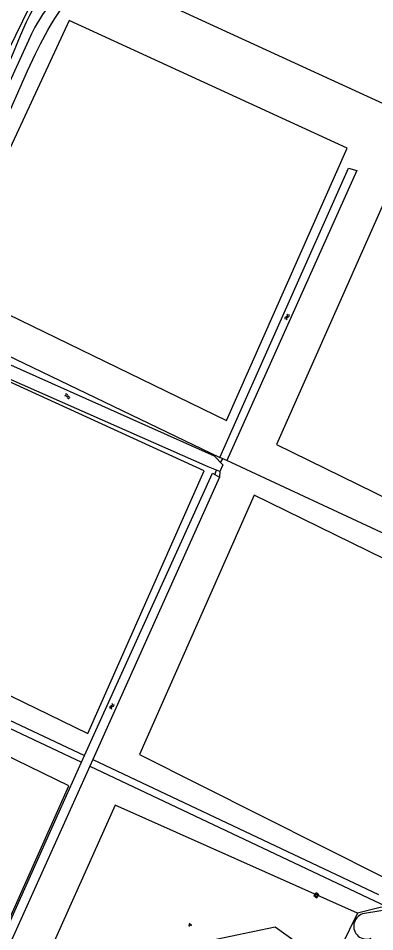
# Model space of a CAD drawing. Extents: x 133000 to 136000, y 400500 to 403500.
# Drawn here: x 133865.4 to 133961.7, y 401178.4 to 401425.1 of the extents above; entities that cross this region are included whole.
import ezdxf

# ---------------------------------------------------------------- set-up
doc = ezdxf.new("R2010")
doc.units = 0
for name, color, linetype in [('gg-afsc-hekwerk', 7, 'Continuous'), ('gg-knt-onverhard', 7, 'Continuous'), ('gg-kntw-bovenkant insteek waterloop', 7, 'Continuous'), ('gg-kntw-waterlijn', 7, 'Continuous'), ('gg-kwrk-duiker nz buis', 7, 'Continuous'), ('gt-grn-groengrens', 7, 'Continuous'), ('gt-grn-vlakafsluiter', 7, 'Continuous'), ('gt-symb-groenvak', 7, 'Continuous'), ('gt-symb-rioolschacht', 7, 'Continuous'), ('gt-symb-watersymbool', 7, 'Continuous')]:
    doc.layers.add(name, color=color, linetype=linetype)

# ---------------------------------------------------------------- blocks, each defined once
blk = doc.blocks.new('gt0-RS')
at = {"layer": 'gt-symb-rioolschacht'}
blk.add_lwpolyline([(-0.5, -0.5), (0.5, -0.5), (0.5, 0.5), (-0.5, 0.5)], close=True, dxfattribs=at)
blk.add_circle((0, 0), 0.375, dxfattribs=at)
blk = doc.blocks.new('gt0-WA')
at = {"layer": 'gt-symb-watersymbool'}
for centre, start, end in [((-0.32, 0.02), 28.0725, 151.9275), ((0.43, 0.42), 208.0725, 331.9275), ((-0.32, -0.43), 28.0725, 151.9275), ((0.43, -0.03), 208.0725, 331.9275)]:
    blk.add_arc(centre, 0.425, start, end, dxfattribs=at)
blk = doc.blocks.new('gt0-GRVAK')
at = {"layer": 'gt-symb-groenvak'}
for p, q in [((-0.11, 0.19), (-0.23, 0.24)), ((-0.18, 0.15), (0.09, 0.15)), ((-0.09, 0.21), (-0.16, 0.32)), ((-0.05, 0.21), (-0.05, 0.39)), ((0, 0.21), (0.06, 0.32)), ((0.01, 0.19), (0.13, 0.24)), ((0.26, -0.05), (0.2, 0.06)), ((0.3, -0.05), (0.3, 0.13)), ((0.35, -0.05), (0.41, 0.06)), ((-0.25, -0.23), (-0.36, -0.18)), ((-0.32, -0.26), (-0.05, -0.26)), ((-0.23, -0.21), (-0.29, -0.1)), ((-0.18, -0.2), (-0.18, -0.02)), ((-0.14, -0.21), (-0.07, -0.1)), ((-0.12, -0.23), (0, -0.18)), ((0.24, -0.07), (0.12, -0.02)), ((0.17, -0.11), (0.44, -0.11)), ((0.37, -0.07), (0.49, -0.02))]:
    blk.add_line(p, q, dxfattribs=at)

msp = doc.modelspace()

# ---------------------------------------------------------------- linework, layer by layer
at = {"layer": 'gg-afsc-hekwerk'}
for points in [[(133964.93, 401185.25), (133963.2, 401185), (133957.08, 401183.46)], [(133957.08, 401183.46), (133952.66, 401174.43), (133944.08, 401173.04), (133934.84, 401179.67), (133916.72, 401175.89), (133898.43, 401171.8), (133880.42, 401167.32), (133870.1, 401164.52)]]:
    msp.add_lwpolyline(points, dxfattribs=at)
at = {"layer": 'gg-knt-onverhard'}
for points in [[(133951.73, 401500), (133936.53, 401486.76), (133922.63, 401474.5), (133897.08, 401451.75), (133888.33, 401443.56), (133883.29, 401438.71), (133880.44, 401435.88), (133878.35, 401433.73), (133875.75, 401430.88), (133874.46, 401429.36), (133873.22, 401427.78), (133872, 401426.06), (133871.46, 401425.23), (133869.96, 401422.63), (133869.05, 401420.86), (133868.17, 401419.05), (133859.64, 401400.57), (133857.76, 401396.31), (133856.19, 401392.63), (133851.2, 401380.62), (133845.97, 401368.44)], [(133848.45, 401367.01), (133854.71, 401380.97), (133867.98, 401410.9), (133870.08, 401415.44), (133871.41, 401418.13), (133873.39, 401421.82), (133874.4, 401423.56), (133875.46, 401425.26), (133876.57, 401426.93), (133877.73, 401428.57), (133878.96, 401430.15), (133880.24, 401431.68), (133882.22, 401433.82), (133885.1, 401436.6), (133893.27, 401444.08), (133927.09, 401474.32), (133956.85, 401500)]]:
    msp.add_lwpolyline(points, dxfattribs=at)
at = {"layer": 'gg-kntw-bovenkant insteek waterloop'}
for p, q in [((133921.76, 401305.65), (133919.9, 401306.52)), ((133920.69, 401304.53), (133919.85, 401302.71)), ((133882.52, 401224.18), (133883.35, 401226)), ((133885.56, 401224.96), (133884.74, 401223.14)), ((133884.74, 401223.14), (133860.53, 401169.36))]:
    msp.add_line(p, q, dxfattribs=at)
for points in [[(133843.85, 401369.41), (133853.86, 401391.99), (133864.12, 401415.82), (133866.04, 401420.43), (133867.68, 401424.08), (133868.56, 401425.88), (133870.01, 401428.58), (133871.05, 401430.29), (133871.62, 401431.11), (133872.97, 401432.84), (133874.31, 401434.3), (133874.9, 401434.88)], [(133919.9, 401306.52), (133954.64, 401384.59), (133956.9, 401383.95), (133921.76, 401305.65)], [(133837.97, 401338.66), (133839.68, 401342.06), (133918.39, 401306.91), (133920.69, 401304.53)], [(133919.85, 401302.71), (133916.74, 401303.93), (133837.97, 401338.66)], [(133883.35, 401226), (133917.87, 401302.24), (133919.78, 401301.19)], [(133919.78, 401301.19), (133890.6, 401236.15), (133885.56, 401224.96)], [(133860.53, 401169.36), (133858.29, 401170.42), (133876.82, 401211.59), (133882.52, 401224.18)], [(134046.68, 401194.2), (134029.74, 401192.7), (134015.25, 401191.25), (134000.03, 401189.5), (133981.58, 401187.03), (133958.42, 401183.24)]]:
    msp.add_lwpolyline(points, dxfattribs=at)
msp.add_arc((133959.52, 401179.93), 3.48, 108.3918, 290.637, dxfattribs=at)
at = {"layer": 'gg-kntw-waterlijn'}
msp.add_lwpolyline([(133831.82, 401350.98), (133841.11, 401369.85), (133856.97, 401404.63), (133870.54, 401432.43), (133872.46, 401435.19)], dxfattribs=at)
at = {"layer": 'gg-kwrk-duiker nz buis'}
for p, q in [((133920.08, 401305.16), (133920.74, 401306.13)), ((133918.56, 401301.86), (133918.97, 401303.06))]:
    msp.add_line(p, q, dxfattribs=at)
at = {"layer": 'gt-grn-groengrens'}
for p, q in [((133838.43, 401345.65), (133919.9, 401306.52)), ((133998.8, 401269.83), (133921.76, 401305.65)), ((133799.9, 401263.17), (133882.52, 401224.18)), ((133800.72, 401265.01), (133883.35, 401226)), ((133885.56, 401224.96), (133962.7, 401188.52)), ((133884.74, 401223.14), (133964.93, 401185.25))]:
    msp.add_line(p, q, dxfattribs=at)
for points in [[(134031.69, 401371.01), (133970.09, 401506.8), (133945.84, 401486.12), (133889.78, 401436.14), (134031.69, 401371.01)], [(133846.1, 401353.21), (133921.72, 401316.51), (133954.28, 401389.97), (133879.16, 401424.51), (133846.1, 401353.21)], [(133935.23, 401309.99), (134001.18, 401277.71), (134034.31, 401353.3), (133967.94, 401383.8), (133935.23, 401309.99)], [(133884.23, 401231.99), (133915.68, 401302.89), (133847.9, 401333.81), (133838.18, 401312.91), (133828.91, 401317.33), (133807.42, 401269.3), (133884.23, 401231.99)], [(133964.06, 401193.2), (133995.16, 401263.97), (133929.15, 401296.28), (133898.16, 401226.29), (133964.06, 401193.2)], [(133853.08, 401159.71), (133879.14, 401217.87), (133800.54, 401256.11), (133738.91, 401116.74)], [(133957.08, 401183.46), (133891.65, 401212.64), (133870.1, 401164.52)]]:
    msp.add_lwpolyline(points, dxfattribs=at)
at = {"layer": 'gt-grn-vlakafsluiter'}
msp.add_line((133919.85, 401302.71), (133919.78, 401301.19), dxfattribs=at)

# ---------------------------------------------------------------- block references
at = {"layer": 'gt-symb-groenvak'}
msp.add_blockref('gt0-GRVAK', (133911.8, 401180.32), dxfattribs=at)
at = {"layer": 'gt-symb-rioolschacht', "rotation": -127.03038960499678}
msp.add_blockref('gt0-RS', (133945.97, 401188.28), dxfattribs=at)
at = {"layer": 'gt-symb-watersymbool'}
for p, rotation in [((133938.01, 401344.37), 70.60447167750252), ((133878.67, 401323.01), -23.770475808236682), ((133890.71, 401239.28), 65.61293328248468)]:
    msp.add_blockref('gt0-WA', p, dxfattribs=dict(at, rotation=rotation))

doc.saveas('drawing.dxf')
